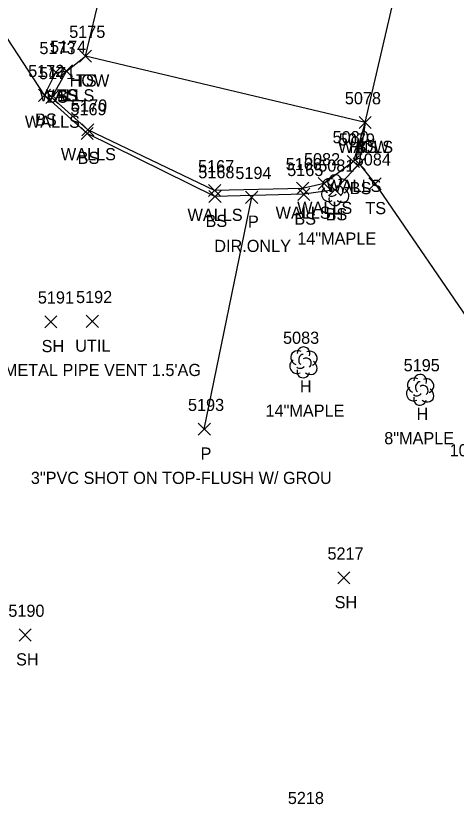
# Model space of a CAD drawing. Extents: x 1601151 to 1602912, y 499508 to 501770.
# Drawn here: x 1601370.4 to 1601442.9, y 501439.3 to 501569.1 of the extents above; entities that cross this region are included whole.
import ezdxf

# ---------------------------------------------------------------- set-up
doc = ezdxf.new("R2010")
doc.units = 0
for name, color, linetype in [('D_A', 7, 'Continuous'), ('D_C', 7, 'Continuous'), ('D_I', 7, 'Continuous'), ('D_TIC', 7, 'Continuous'), ('DCP', 7, 'Continuous'), ('L_A', 7, 'Continuous'), ('L_C', 7, 'Continuous'), ('L_I', 7, 'Continuous'), ('L_TIC', 7, 'Continuous'), ('LBC', 7, 'Continuous'), ('LELB', 7, 'Continuous'), ('LTD', 7, 'Continuous'), ('LWS', 7, 'Continuous'), ('U_A', 7, 'Continuous'), ('U_C', 7, 'Continuous'), ('U_I', 7, 'Continuous'), ('UDEFAULT', 7, 'Continuous')]:
    doc.layers.add(name, color=color, linetype=linetype)

msp = doc.modelspace()

# ---------------------------------------------------------------- linework, layer by layer
at = {"layer": 'D_TIC'}
for points in [[(1601408.26, 501538.2), (1601410.26, 501540.2)], [(1601410.26, 501538.2), (1601408.26, 501540.2)], [(1601400.46, 501500.04), (1601402.46, 501502.04)], [(1601402.46, 501500.04), (1601400.46, 501502.04)]]:
    msp.add_lwpolyline(points, dxfattribs=at)
at = {"layer": 'DCP'}
msp.add_lwpolyline([(1601401.46, 501501.04), (1601409.26, 501539.2)], dxfattribs=at)
at = {"layer": 'L_TIC'}
for points in [[(1601380.9, 501561.42), (1601382.9, 501563.42)], [(1601382.9, 501561.42), (1601380.9, 501563.42)], [(1601380.9, 501561.42), (1601382.9, 501563.42)], [(1601382.9, 501561.42), (1601380.9, 501563.42)], [(1601376, 501558.75), (1601378, 501560.75)], [(1601378, 501558.75), (1601376, 501560.75)], [(1601377.74, 501558.97), (1601379.74, 501560.97)], [(1601379.74, 501558.97), (1601377.74, 501560.97)], [(1601377.74, 501558.97), (1601379.74, 501560.97)], [(1601379.74, 501558.97), (1601377.74, 501560.97)], [(1601377.74, 501558.97), (1601379.74, 501560.97)], [(1601379.74, 501558.97), (1601377.74, 501560.97)], [(1601374.15, 501554.98), (1601376.15, 501556.98)], [(1601376.15, 501554.98), (1601374.15, 501556.98)], [(1601374.15, 501554.98), (1601376.15, 501556.98)], [(1601376.15, 501554.98), (1601374.15, 501556.98)], [(1601375.36, 501554.63), (1601377.36, 501556.63)], [(1601377.36, 501554.63), (1601375.36, 501556.63)], [(1601426.94, 501550.5), (1601428.94, 501552.5)], [(1601428.94, 501550.5), (1601426.94, 501552.5)], [(1601426.94, 501550.5), (1601428.94, 501552.5)], [(1601428.94, 501550.5), (1601426.94, 501552.5)], [(1601426.94, 501550.5), (1601428.94, 501552.5)], [(1601428.94, 501550.5), (1601426.94, 501552.5)], [(1601426.94, 501550.5), (1601428.94, 501552.5)], [(1601428.94, 501550.5), (1601426.94, 501552.5)], [(1601381.29, 501549.29), (1601383.29, 501551.29)], [(1601383.29, 501549.29), (1601381.29, 501551.29)], [(1601381.16, 501548.69), (1601383.16, 501550.69)], [(1601383.16, 501548.69), (1601381.16, 501550.69)], [(1601425, 501544.08), (1601427, 501546.08)], [(1601427, 501544.08), (1601425, 501546.08)], [(1601425.96, 501543.71), (1601427.96, 501545.71)], [(1601427.96, 501543.71), (1601425.96, 501545.71)], [(1601420.2, 501540.46), (1601422.2, 501542.46)], [(1601422.2, 501540.46), (1601420.2, 501542.46)], [(1601428.57, 501540.42), (1601430.57, 501542.42)], [(1601430.57, 501540.42), (1601428.57, 501542.42)], [(1601402.16, 501539.31), (1601404.16, 501541.31)], [(1601404.16, 501539.31), (1601402.16, 501541.31)], [(1601416.65, 501539.66), (1601418.65, 501541.66)], [(1601418.65, 501539.66), (1601416.65, 501541.66)], [(1601421.99, 501539.41), (1601423.99, 501541.41)], [(1601423.99, 501539.41), (1601421.99, 501541.41)], [(1601402.21, 501538.32), (1601404.21, 501540.32)], [(1601404.21, 501538.32), (1601402.21, 501540.32)], [(1601416.85, 501538.69), (1601418.85, 501540.69)], [(1601418.85, 501538.69), (1601416.85, 501540.69)], [(1601375.18, 501517.72), (1601377.18, 501519.72)], [(1601377.18, 501517.72), (1601375.18, 501519.72)], [(1601423.43, 501475.59), (1601425.43, 501477.59)], [(1601425.43, 501475.59), (1601423.43, 501477.59)], [(1601370.97, 501466.18), (1601372.97, 501468.18)], [(1601372.97, 501466.18), (1601370.97, 501468.18)]]:
    msp.add_lwpolyline(points, dxfattribs=at)
at = {"layer": 'LBC'}
for points in [[(1601427.94, 501551.5), (1601434.96, 501581.72), (1601408.19, 501587.74), (1601409.41, 501593.86), (1601410.05, 501597.4), (1601373.37, 501605.61)], [(1601427.94, 501551.5), (1601381.9, 501562.42), (1601387.03, 501583.99)]]:
    msp.add_lwpolyline(points, dxfattribs=at)
at = {"layer": 'LELB'}
for points in [[(1601375.15, 501555.98), (1601365.51, 501570.72), (1601341.75, 501574.82), (1601303.7, 501583)], [(1601378.74, 501559.97), (1601381.9, 501562.42)], [(1601417.85, 501539.69), (1601403.21, 501539.32), (1601382.16, 501549.69), (1601375.15, 501555.98), (1601377, 501559.75), (1601378.74, 501559.97)], [(1601427.94, 501551.5), (1601426.96, 501544.71), (1601422.99, 501540.41)], [(1601426.96, 501544.71), (1601429.57, 501541.42)], [(1601429.57, 501541.42), (1601446.64, 501516.54), (1601456.24, 501522.37)], [(1601422.99, 501540.41), (1601417.85, 501539.69)]]:
    msp.add_lwpolyline(points, dxfattribs=at)
at = {"layer": 'LTD'}
for p, q in [((1601422.99, 501540.41), (1601422.99, 501540.41)), ((1601422.99, 501540.41), (1601422.99, 501540.41)), ((1601417.76, 501512.09), (1601417.76, 501512.09)), ((1601417.76, 501512.09), (1601417.76, 501512.09)), ((1601436.98, 501507.57), (1601436.98, 501507.57)), ((1601436.98, 501507.57), (1601436.98, 501507.57))]:
    msp.add_line(p, q, dxfattribs=at)
for centre in [(1601423.04, 501541.84), (1601417.81, 501513.53), (1601437.02, 501509.01)]:
    msp.add_arc(centre, 1.05, 335.5272, 180.9563, dxfattribs=at)
for centre, major_axis, ratio, start_param, end_param in [((1601422.2, 501541.08), (1.21, -0.51), 0.895232, 1.570796, 4.712389), ((1601424.03, 501540.99), (-1.14, -0.48), 0.949671, 1.570796, 4.712389), ((1601422.78, 501540.87), (-0.208, -0.792), 0.645439, 3.141593, 6.283185), ((1601423.49, 501540.24), (-0.5, 0.667), 0.989748, 3.141593, 6.283185), ((1601421.91, 501539.7), (0.58, -1.04), 0.959034, 3.141593, 6.283185), ((1601422.53, 501539.66), (-0.625, -0.083), 0.423636, 0, 3.141593), ((1601423.99, 501539.58), (-1.09, 0.79), 0.841452, 1.570796, 4.712389), ((1601422.99, 501538.91), (0.26, 1.06), 0.942809, 1.570796, 4.712389), ((1601416.97, 501512.76), (1.21, -0.51), 0.895232, 1.570796, 4.712389), ((1601418.8, 501512.68), (-1.14, -0.48), 0.949671, 1.570796, 4.712389), ((1601416.68, 501511.38), (0.58, -1.04), 0.959034, 3.141593, 6.283185), ((1601417.55, 501512.55), (-0.208, -0.792), 0.645439, 3.141593, 6.283185), ((1601418.26, 501511.93), (-0.5, 0.667), 0.989748, 3.141593, 6.283185), ((1601417.3, 501511.34), (-0.625, -0.083), 0.423636, 0, 3.141593), ((1601418.76, 501511.26), (-1.09, 0.79), 0.841452, 1.570796, 4.712389), ((1601417.76, 501510.59), (0.26, 1.06), 0.942809, 1.570796, 4.712389), ((1601436.18, 501508.24), (1.21, -0.51), 0.895232, 1.570796, 4.712389), ((1601436.77, 501508.03), (-0.208, -0.792), 0.645439, 3.141593, 6.283185), ((1601437.48, 501507.41), (-0.5, 0.667), 0.989748, 3.141593, 6.283185), ((1601438.02, 501508.16), (-1.14, -0.48), 0.949671, 1.570796, 4.712389), ((1601435.89, 501506.87), (0.58, -1.04), 0.959034, 3.141593, 6.283185), ((1601437.98, 501506.74), (-1.09, 0.79), 0.841452, 1.570796, 4.712389), ((1601436.98, 501506.07), (0.26, 1.06), 0.942809, 1.570796, 4.712389), ((1601436.52, 501506.82), (-0.625, -0.083), 0.423636, 0, 3.141593)]:
    msp.add_ellipse(centre, major_axis=major_axis, ratio=ratio, start_param=start_param, end_param=end_param, dxfattribs=at)
at = {"layer": 'LWS'}
msp.add_lwpolyline([(1601427.94, 501551.5), (1601426, 501545.08), (1601421.2, 501541.46), (1601417.65, 501540.66), (1601403.16, 501540.31), (1601382.29, 501550.29), (1601376.36, 501555.63), (1601378.74, 501559.97)], dxfattribs=at)
at = {"layer": 'UDEFAULT'}
for points in [[(1601382.03, 501517.79), (1601384.03, 501519.79)], [(1601384.03, 501517.79), (1601382.03, 501519.79)]]:
    msp.add_lwpolyline(points, dxfattribs=at)

# ---------------------------------------------------------------- texts
at = {"layer": 'D_A'}
for p in [(1601408.64, 501534.2), (1601400.84, 501496.04)]:
    msp.add_text('P', height=2, dxfattribs=at).set_placement(p)
at = {"layer": 'D_C'}
for s, p in [('DIR.ONLY', (1601403.1, 501530.2)), ('3"PVC SHOT ON TOP-FLUSH W/ GROU', (1601372.9, 501492.04))]:
    msp.add_text(s, height=2, dxfattribs=at).set_placement(p)
at = {"layer": 'D_I'}
for s, p in [('5194', (1601406.57, 501542.2)), ('5193', (1601398.77, 501504.04))]:
    msp.add_text(s, height=2, dxfattribs=at).set_placement(p)
at = {"layer": 'L_A'}
for s, p in [('HOW', (1601379.28, 501557.42)), ('TS', (1601380.31, 501557.42)), ('WALLS', (1601374.28, 501554.97)), ('BS', (1601375.44, 501554.75)), ('TS', (1601377.15, 501554.97)), ('BS', (1601377.18, 501554.97)), ('WALLS', (1601371.91, 501550.63)), ('BS', (1601373.59, 501550.98)), ('BS', (1601373.59, 501550.98)), ('WALLS', (1601377.84, 501545.29)), ('WALLS', (1601423.48, 501546.5)), ('HOW', (1601425.32, 501546.5)), ('HOW', (1601425.32, 501546.5)), ('BS', (1601426.38, 501546.5)), ('BS', (1601380.6, 501544.69)), ('WALLS', (1601421.55, 501540.08)), ('BS', (1601425.4, 501539.71)), ('WALLS', (1601416.75, 501536.46)), ('TS', (1601427.98, 501536.42)), ('WALLS', (1601398.7, 501535.31)), ('WALLS', (1601413.2, 501535.66)), ('BS', (1601421.43, 501535.41)), ('H', (1601422.43, 501535.41)), ('BS', (1601401.66, 501534.32)), ('BS', (1601416.29, 501534.69)), ('SH', (1601374.67, 501513.72)), ('H', (1601417.19, 501507.09)), ('H', (1601436.41, 501502.57)), ('SH', (1601422.92, 501471.59)), ('SH', (1601370.46, 501462.18))]:
    msp.add_text(s, height=2, dxfattribs=at).set_placement(p)
at = {"layer": 'L_C'}
for s, p in [('14"MAPLE', (1601416.77, 501531.41)), ('14"MAPLE', (1601411.54, 501503.09)), ('8"MAPLE', (1601431.09, 501498.57)), ('10"MAPLE', (1601441.85, 501496.58))]:
    msp.add_text(s, height=2, dxfattribs=at).set_placement(p)
at = {"layer": 'L_I'}
for s, p in [('5175', (1601379.21, 501565.42)), ('5175', (1601379.21, 501565.42)), ('5173', (1601374.31, 501562.75)), ('5174', (1601376.05, 501562.97)), ('5174', (1601376.05, 501562.97)), ('5174', (1601376.05, 501562.97)), ('5172', (1601372.46, 501558.98)), ('5172', (1601372.46, 501558.98)), ('5171', (1601374.24, 501558.63)), ('5078', (1601424.6, 501554.5)), ('5078', (1601424.6, 501554.5)), ('5078', (1601424.6, 501554.5)), ('5078', (1601424.6, 501554.5)), ('5170', (1601379.51, 501553.29)), ('5169', (1601379.41, 501552.69)), ('5080', (1601422.58, 501548.08)), ('5079', (1601423.61, 501547.71)), ('5082', (1601417.87, 501544.46)), ('5084', (1601426.23, 501544.42)), ('5167', (1601400.42, 501543.31)), ('5166', (1601414.86, 501543.66)), ('5165', (1601415.11, 501542.69)), ('5081', (1601420.22, 501543.41)), ('5081', (1601420.22, 501543.41)), ('5168', (1601400.47, 501542.32)), ('5191', (1601374.05, 501521.72)), ('5083', (1601414.42, 501515.09)), ('5195', (1601434.28, 501510.57)), ('5217', (1601421.74, 501479.59)), ('5190', (1601369.19, 501470.18)), ('5218', (1601415.21, 501439.38))]:
    msp.add_text(s, height=2, dxfattribs=at).set_placement(p)
at = {"layer": 'U_A'}
msp.add_text('UTIL', height=2, dxfattribs=at).set_placement((1601380.2, 501513.79))
at = {"layer": 'U_C'}
msp.add_text('6"DIA. METAL PIPE VENT 1.5\'AG', height=2, dxfattribs=at).set_placement((1601360.07, 501509.79))
at = {"layer": 'U_I'}
msp.add_text('5192', height=2, dxfattribs=at).set_placement((1601380.34, 501521.79))

doc.saveas('drawing.dxf')
